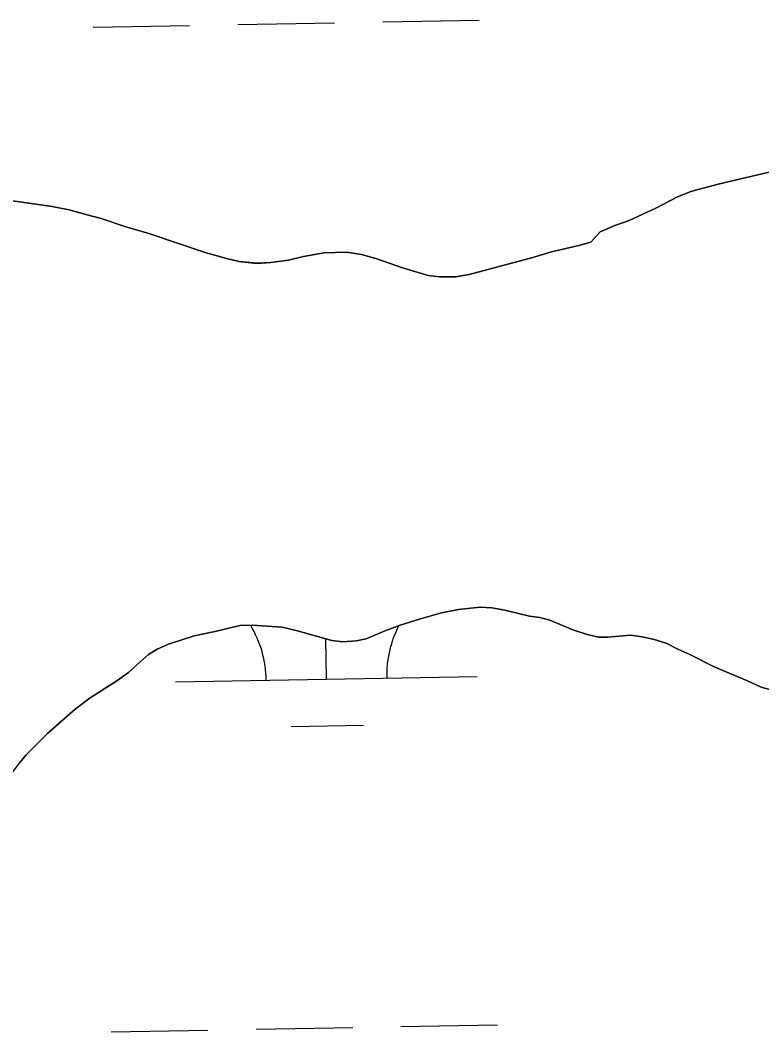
# Model space of a CAD drawing. Extents: x 3957609 to 3995875, y 234277 to 260273.
# Drawn here: x 3982558 to 3982803.8, y 241144.9 to 241479.9 of the extents above; entities that cross this region are included whole.
import ezdxf

# ---------------------------------------------------------------- set-up
doc = ezdxf.new("R2010")
doc.units = 0
doc.layers.add('V-TOPO-SHOR', color=7, linetype='Continuous')
doc.layers.add('V-WETL-SWMP', color=7, linetype='Continuous')

msp = doc.modelspace()

# ---------------------------------------------------------------- linework, layer by layer
at = {"layer": 'V-TOPO-SHOR'}
for points in [[(3982684.651, 241397.918), (3982693.171, 241395.391), (3982697.003, 241394.871), (3982702.215, 241394.887), (3982706.788, 241395.645), (3982727.94, 241401.349), (3982734.104, 241403.176), (3982743.14, 241405.226), (3982747.074, 241406.407), (3982750.148, 241409.819), (3982755.037, 241411.857), (3982759.819, 241413.573), (3982768.636, 241417.643), (3982775.859, 241421.389), (3982780.534, 241423.211), (3982789.781, 241425.685), (3982806.153, 241429.564)], [(3982555.435, 241420.082), (3982568.632, 241418.206), (3982574.274, 241417.053), (3982580.236, 241415.476), (3982584.815, 241414.212), (3982592.696, 241411.577), (3982600.681, 241409.26), (3982619.318, 241402.934), (3982626.345, 241400.933), (3982630.602, 241399.991), (3982636.562, 241399.368), (3982640.922, 241399.596), (3982646.878, 241400.464), (3982651.875, 241401.65), (3982658.787, 241402.842), (3982666.231, 241403.075), (3982671.128, 241402.24), (3982675.812, 241400.978), (3982684.651, 241397.918)], [(3982807.951, 241257.866), (3982803.587, 241259.023), (3982799.005, 241261.137), (3982787.928, 241265.786), (3982779.936, 241269.804), (3982775.888, 241271.6), (3982772.052, 241273.609), (3982768.111, 241274.766), (3982764.173, 241275.712), (3982760.235, 241276.232), (3982752.684, 241275.571), (3982749.599, 241275.563), (3982745.872, 241276.509), (3982741.186, 241277.983), (3982733.516, 241281.258), (3982730.217, 241282.1), (3982726.811, 241282.514), (3982718.613, 241284.51), (3982714.251, 241285.242), (3982710.419, 241285.551), (3982703.294, 241284.783), (3982697.658, 241283.597), (3982690.644, 241281.66), (3982683.949, 241279.511), (3982679.167, 241277.795), (3982672.685, 241275.01), (3982669.389, 241274.361), (3982664.923, 241274.029), (3982661.304, 241274.442), (3982649.485, 241277.811), (3982644.799, 241278.86), (3982634.903, 241279.577), (3982630.756, 241279.458), (3982622.57, 241277.41), (3982615.66, 241276.007), (3982607.157, 241273.216), (3982603.44, 241271.608), (3982600.573, 241269.791), (3982596.647, 241266.373)], [(3982596.647, 241266.373), (3982593.888, 241263.92), (3982590.066, 241261.143), (3982581.254, 241255.476), (3982576.265, 241251.738), (3982567.139, 241243.837), (3982560.034, 241236.581), (3982558.019, 241234.236)]]:
    msp.add_lwpolyline(points, dxfattribs=at)
at = {"layer": 'V-WETL-SWMP'}
for p, q in [((3982582.157, 241477.539), (3982614.152, 241478.121)), ((3982630.15, 241478.412), (3982662.144, 241478.994)), ((3982678.142, 241479.284), (3982710.136, 241479.866)), ((3982806.153, 241429.565), (3982789.782, 241425.686)), ((3982780.534, 241423.211), (3982775.859, 241421.388)), ((3982789.782, 241425.686), (3982780.534, 241423.211)), ((3982568.632, 241418.206), (3982555.435, 241420.081)), ((3982775.859, 241421.388), (3982768.636, 241417.643)), ((3982574.274, 241417.053), (3982568.632, 241418.206)), ((3982580.236, 241415.475), (3982574.274, 241417.053)), ((3982768.636, 241417.643), (3982759.818, 241413.573)), ((3982584.815, 241414.212), (3982580.236, 241415.475)), ((3982592.695, 241411.577), (3982584.815, 241414.212)), ((3982759.818, 241413.573), (3982755.036, 241411.857)), ((3982600.681, 241409.261), (3982592.695, 241411.577)), ((3982750.149, 241409.82), (3982747.074, 241406.407)), ((3982755.036, 241411.857), (3982750.149, 241409.82)), ((3982619.317, 241402.934), (3982600.681, 241409.261)), ((3982747.074, 241406.407), (3982743.141, 241405.225)), ((3982666.232, 241403.076), (3982658.786, 241402.841)), ((3982671.128, 241402.24), (3982666.232, 241403.076)), ((3982734.105, 241403.176), (3982727.94, 241401.349)), ((3982743.141, 241405.225), (3982734.105, 241403.176)), ((3982626.345, 241400.934), (3982619.317, 241402.934)), ((3982630.603, 241399.99), (3982626.345, 241400.934)), ((3982636.562, 241399.369), (3982630.603, 241399.99)), ((3982646.878, 241400.464), (3982640.923, 241399.595)), ((3982651.875, 241401.65), (3982646.878, 241400.464)), ((3982658.786, 241402.841), (3982651.875, 241401.65)), ((3982675.813, 241400.978), (3982671.128, 241402.24)), ((3982684.652, 241397.919), (3982675.813, 241400.978)), ((3982727.94, 241401.349), (3982706.787, 241395.646)), ((3982640.923, 241399.595), (3982636.562, 241399.369)), ((3982693.171, 241395.392), (3982684.652, 241397.919)), ((3982697.002, 241394.872), (3982693.171, 241395.392)), ((3982702.215, 241394.888), (3982697.002, 241394.872)), ((3982706.787, 241395.646), (3982702.215, 241394.888)), ((3982690.643, 241281.66), (3982697.659, 241283.596)), ((3982697.659, 241283.596), (3982703.294, 241284.783)), ((3982703.294, 241284.783), (3982710.419, 241285.55)), ((3982710.419, 241285.55), (3982714.25, 241285.242)), ((3982714.25, 241285.242), (3982718.614, 241284.511)), ((3982718.614, 241284.511), (3982726.811, 241282.514)), ((3982726.811, 241282.514), (3982730.217, 241282.099)), ((3982622.57, 241277.411), (3982630.756, 241279.457)), ((3982630.756, 241279.457), (3982634.904, 241279.576)), ((3982634.904, 241279.576), (3982644.8, 241278.861)), ((3982679.166, 241277.795), (3982683.948, 241279.512)), ((3982683.948, 241279.512), (3982690.643, 241281.66)), ((3982730.217, 241282.099), (3982733.517, 241281.258)), ((3982733.517, 241281.258), (3982741.187, 241277.983)), ((3982607.157, 241273.215), (3982615.66, 241276.007)), ((3982615.66, 241276.007), (3982622.57, 241277.411)), ((3982644.8, 241278.861), (3982649.484, 241277.811)), ((3982649.484, 241277.811), (3982661.303, 241274.443)), ((3982672.685, 241275.009), (3982679.166, 241277.795)), ((3982741.187, 241277.983), (3982745.872, 241276.508)), ((3982745.872, 241276.508), (3982749.599, 241275.562)), ((3982752.684, 241275.571), (3982760.235, 241276.233)), ((3982760.235, 241276.233), (3982764.173, 241275.713)), ((3982603.439, 241271.608), (3982607.157, 241273.215)), ((3982659.503, 241261.667), (3982659.26, 241275.025)), ((3982661.303, 241274.443), (3982664.922, 241274.028)), ((3982664.922, 241274.028), (3982669.389, 241274.361)), ((3982669.389, 241274.361), (3982672.685, 241275.009)), ((3982749.599, 241275.562), (3982752.684, 241275.571)), ((3982764.173, 241275.713), (3982768.112, 241274.767)), ((3982768.112, 241274.767), (3982772.052, 241273.609)), ((3982772.052, 241273.609), (3982775.888, 241271.599)), ((3982596.646, 241266.374), (3982600.572, 241269.791)), ((3982600.572, 241269.791), (3982603.439, 241271.608)), ((3982775.888, 241271.599), (3982779.936, 241269.803)), ((3982779.936, 241269.803), (3982787.927, 241265.785)), ((3982593.888, 241263.919), (3982596.646, 241266.374)), ((3982787.927, 241265.785), (3982799.005, 241261.137)), ((3982590.066, 241261.142), (3982593.888, 241263.919)), ((3982609.511, 241260.758), (3982709.495, 241262.576)), ((3982581.254, 241255.476), (3982590.066, 241261.142)), ((3982799.005, 241261.137), (3982803.586, 241259.023)), ((3982803.586, 241259.023), (3982807.951, 241257.866)), ((3982576.265, 241251.738), (3982581.254, 241255.476)), ((3982567.14, 241243.838), (3982576.265, 241251.738)), ((3982647.785, 241246.02), (3982671.781, 241246.456)), ((3982560.034, 241236.582), (3982567.14, 241243.838)), ((3982558.02, 241234.236), (3982560.034, 241236.582)), ((3982555.477, 241230.824), (3982558.02, 241234.236)), ((3982588.206, 241144.919), (3982620.2, 241145.501)), ((3982636.198, 241145.792), (3982668.192, 241146.374)), ((3982684.19, 241146.664), (3982716.184, 241147.246))]:
    msp.add_line(p, q, dxfattribs=at)
for centre, start, end in [((3982604.26, 241261.137), 0.26988, 31.51098), ((3982714.728, 241263.146), 152.68524, 181.81353)]:
    msp.add_arc(centre, 35.246, start, end, dxfattribs=at)

doc.saveas('drawing.dxf')
